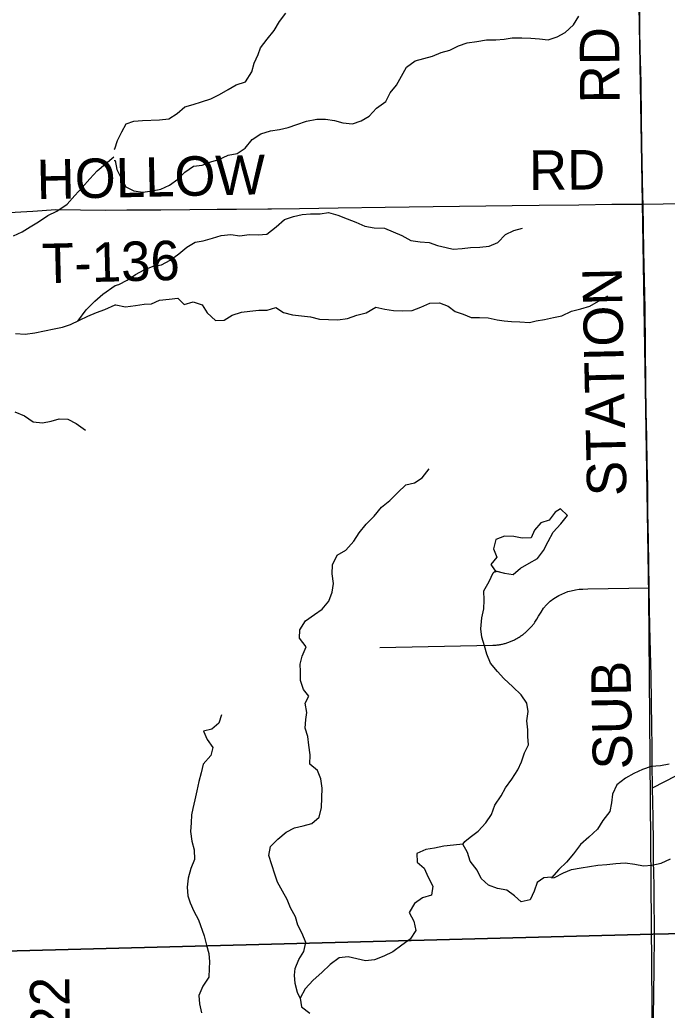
# Model space of a CAD drawing. Extents: x 0 to 34, y 0 to 22.
# Drawn here: x 4.301 to 4.767, y 17.8 to 18.513 of the extents above; entities that cross this region are included whole.
import ezdxf

# ---------------------------------------------------------------- set-up
doc = ezdxf.new("R2010")
doc.units = 0
for name, color, linetype in [('GM_X_County_Road_Text', 7, 'Continuous'), ('GM_X_Minor_Lake', 7, 'Continuous'), ('GM_X_Minor_River', 7, 'Continuous'), ('GM_X_Rail_Line', 7, 'Continuous'), ('GM_X_Township', 7, 'Continuous'), ('GM_X_Township_Road', 7, 'Continuous'), ('GM_X_Township_Road_Text', 7, 'Continuous')]:
    doc.layers.add(name, color=color, linetype=linetype)

msp = doc.modelspace()

# ---------------------------------------------------------------- linework, layer by layer
at = {"layer": 'GM_X_Minor_Lake'}
for points in [[(4.69014, 18.16053), (4.68636, 18.15825), (4.6822, 18.15237), (4.67615, 18.15047), (4.67142, 18.14534), (4.66915, 18.13965), (4.66272, 18.13946), (4.65667, 18.14078), (4.64986, 18.14097), (4.64362, 18.1385), (4.64192, 18.13186), (4.64438, 18.12579), (4.64003, 18.12066), (4.64326, 18.11597)], [(4.69014, 18.16053), (4.68636, 18.15825), (4.6822, 18.15237), (4.67615, 18.15047), (4.67142, 18.14534), (4.66915, 18.13965), (4.66272, 18.13946), (4.65667, 18.14078), (4.64986, 18.14097), (4.64362, 18.1385), (4.64192, 18.13186), (4.64438, 18.12579), (4.64003, 18.12066), (4.64382, 18.11516)], [(4.64173, 18.11456), (4.64344, 18.11592), (4.64987, 18.11422), (4.65611, 18.11327), (4.66141, 18.11802), (4.66765, 18.12144), (4.6737, 18.12485), (4.67805, 18.13074), (4.68126, 18.13719), (4.68504, 18.14383), (4.69052, 18.14991), (4.69525, 18.15579), (4.69014, 18.16053)], [(4.64326, 18.11597), (4.64987, 18.11422), (4.65611, 18.11327), (4.66141, 18.11802), (4.66765, 18.12144), (4.6737, 18.12485), (4.67805, 18.13074), (4.68126, 18.13719), (4.68504, 18.14383), (4.69052, 18.14991), (4.69525, 18.15579), (4.69014, 18.16053)]]:
    msp.add_lwpolyline(points, dxfattribs=at)
at = {"layer": 'GM_X_Minor_River'}
for points in [[(4.36893, 18.41961), (4.36934, 18.4198), (4.37142, 18.42568), (4.37444, 18.43195), (4.37747, 18.43784), (4.38315, 18.43974), (4.38939, 18.44013), (4.40151, 18.44052), (4.40832, 18.44128), (4.41419, 18.44508), (4.41968, 18.45002), (4.42573, 18.45174), (4.43179, 18.45364), (4.4386, 18.45574), (4.44485, 18.45897), (4.4509, 18.46258), (4.45677, 18.46581), (4.46358, 18.46809), (4.46793, 18.47512), (4.46982, 18.48139), (4.47265, 18.48765), (4.47416, 18.4924), (4.47908, 18.49867), (4.48419, 18.50494), (4.48797, 18.51139), (4.49251, 18.51747)], [(4.36898, 18.41144), (4.36954, 18.41145), (4.37087, 18.405), (4.37371, 18.39912), (4.37732, 18.39229), (4.38319, 18.38944), (4.38963, 18.38869), (4.39625, 18.38965), (4.4025, 18.39079), (4.40874, 18.39364), (4.4148, 18.39783), (4.41991, 18.40295), (4.42615, 18.40732), (4.43221, 18.4079), (4.43845, 18.41037), (4.44432, 18.41209), (4.45094, 18.41513), (4.45738, 18.41646), (4.46325, 18.42027), (4.46816, 18.42653), (4.47441, 18.43052), (4.48141, 18.43281), (4.48785, 18.43376), (4.49428, 18.4351), (4.50053, 18.43719), (4.50734, 18.43967), (4.51472, 18.441), (4.52116, 18.44101), (4.5276, 18.44025), (4.53366, 18.43855), (4.54047, 18.4378), (4.54672, 18.43989), (4.55259, 18.44331), (4.55788, 18.44901), (4.5645, 18.45395), (4.56753, 18.46003), (4.57207, 18.46554), (4.57585, 18.47199), (4.57944, 18.47845), (4.58568, 18.48301), (4.59193, 18.48473), (4.59799, 18.48644), (4.60442, 18.4891), (4.61067, 18.49082), (4.61691, 18.49386), (4.62316, 18.49595), (4.62997, 18.49691), (4.63698, 18.49824), (4.6436, 18.49825), (4.64966, 18.49864), (4.65553, 18.49959), (4.66235, 18.4996), (4.66878, 18.49941), (4.67503, 18.49885), (4.68147, 18.49828), (4.6879, 18.50038), (4.69358, 18.50342), (4.69963, 18.50893), (4.70341, 18.5152)], [(4.29646, 18.35722), (4.30272, 18.36009), (4.3084, 18.36373), (4.31446, 18.36718), (4.32128, 18.37177), (4.32772, 18.37483), (4.3351, 18.38), (4.34058, 18.3861), (4.34587, 18.39202), (4.35135, 18.39812), (4.35664, 18.40404), (4.36877, 18.414)], [(4.3696, 18.32148), (4.37227, 18.32206), (4.37832, 18.32529), (4.38438, 18.32928), (4.39062, 18.3327), (4.39706, 18.33537), (4.40312, 18.33632), (4.40936, 18.33955), (4.41541, 18.34411), (4.42128, 18.34905), (4.42714, 18.35247), (4.43301, 18.35362), (4.43964, 18.35552), (4.44607, 18.35743), (4.45289, 18.35819), (4.45933, 18.35725), (4.46614, 18.35802), (4.47258, 18.35783), (4.47882, 18.35841), (4.48564, 18.36354), (4.4915, 18.36886), (4.49793, 18.37095), (4.50418, 18.37248), (4.51024, 18.37286), (4.51724, 18.37287), (4.52311, 18.37401), (4.52993, 18.37193), (4.53675, 18.36947), (4.543, 18.36701), (4.54944, 18.36417), (4.55606, 18.36284), (4.56345, 18.36266), (4.5697, 18.36001), (4.57614, 18.35736), (4.58239, 18.35376), (4.5892, 18.35282), (4.59564, 18.35225), (4.6017, 18.35017), (4.60795, 18.34885), (4.61306, 18.34752), (4.6195, 18.34791), (4.62556, 18.34886), (4.63218, 18.34887), (4.639, 18.34963), (4.64505, 18.3523), (4.65054, 18.358), (4.6566, 18.36104), (4.66284, 18.36256)], [(4.34268, 18.2958), (4.34876, 18.30377), (4.355, 18.31007), (4.36086, 18.31504), (4.36958, 18.32148)], [(4.3697, 18.30744), (4.37001, 18.30744), (4.37701, 18.30593), (4.3844, 18.30707), (4.39045, 18.30784), (4.39576, 18.30822), (4.40162, 18.31089), (4.40863, 18.31165), (4.41468, 18.31223), (4.41942, 18.30768), (4.42586, 18.30958), (4.4323, 18.3075), (4.4359, 18.30181), (4.44177, 18.29612), (4.44802, 18.2965), (4.45389, 18.29993), (4.4607, 18.30221), (4.46657, 18.30297), (4.473, 18.30374), (4.47906, 18.30356), (4.48531, 18.30565), (4.4908, 18.30205), (4.49724, 18.30016), (4.50387, 18.29959), (4.5103, 18.29884), (4.51674, 18.29714), (4.52318, 18.29695), (4.53, 18.29658), (4.53681, 18.29753), (4.54362, 18.30001), (4.55044, 18.30172), (4.55725, 18.30591), (4.56369, 18.30439), (4.57013, 18.30345), (4.57656, 18.30308), (4.58357, 18.30346), (4.58962, 18.30575), (4.59625, 18.3086), (4.60325, 18.30898), (4.60931, 18.30652), (4.61443, 18.30273), (4.62011, 18.30084), (4.62598, 18.29838), (4.63204, 18.29838), (4.63829, 18.29801), (4.64472, 18.29669), (4.64965, 18.29593), (4.65495, 18.29556), (4.66101, 18.29518), (4.66782, 18.29481), (4.67274, 18.29595), (4.67861, 18.29691), (4.68524, 18.29824), (4.69111, 18.29958), (4.69811, 18.303), (4.70492, 18.30452), (4.71136, 18.30643), (4.7176, 18.31023), (4.72422, 18.31384)], [(4.29794, 18.28685), (4.30478, 18.2863), (4.3118, 18.28728), (4.31882, 18.28882), (4.32565, 18.29018), (4.33172, 18.29134), (4.3376, 18.29327), (4.34405, 18.29634), (4.34992, 18.29921), (4.35617, 18.3019), (4.36224, 18.3042), (4.3697, 18.30744)], [(4.29744, 18.23035), (4.30448, 18.22753), (4.31058, 18.22336), (4.31742, 18.22244), (4.32349, 18.22379), (4.32937, 18.22534), (4.33564, 18.22517), (4.34154, 18.22215), (4.34821, 18.21723)], [(4.50278, 17.80853), (4.5008, 17.81247), (4.49914, 17.81888), (4.49881, 17.82494), (4.49927, 17.8297), (4.50196, 17.83621), (4.50542, 17.84198), (4.50697, 17.84847), (4.50436, 17.85486), (4.50119, 17.86105), (4.49936, 17.86689), (4.4958, 17.87344), (4.49358, 17.87946), (4.49004, 17.88545), (4.48649, 17.89182), (4.48465, 17.89766), (4.48242, 17.90444), (4.48037, 17.91122), (4.48155, 17.91751), (4.48672, 17.92294), (4.49266, 17.92782), (4.49864, 17.931), (4.50503, 17.93247), (4.51124, 17.93414), (4.51661, 17.93881), (4.51816, 17.94568), (4.51838, 17.95252), (4.51859, 17.95954), (4.51768, 17.96635), (4.51527, 17.97237), (4.50988, 17.97679), (4.5101, 17.98363), (4.50899, 17.99044), (4.50828, 17.99687), (4.50644, 18.00271), (4.50687, 18.00898), (4.50751, 18.01393), (4.50641, 18.02073), (4.50913, 18.02573), (4.50523, 18.03057), (4.503, 18.03716), (4.50304, 18.04361), (4.50293, 18.04873), (4.5043, 18.05465), (4.50717, 18.06136), (4.5023, 18.0675), (4.50254, 18.07358), (4.50656, 18.07994), (4.51307, 18.08464), (4.51865, 18.08837), (4.52344, 18.09418), (4.52575, 18.10068), (4.52693, 18.10678), (4.52582, 18.11397), (4.52605, 18.12042), (4.52948, 18.12733), (4.53564, 18.13089), (4.54154, 18.13748), (4.54538, 18.14345), (4.55034, 18.14964), (4.55607, 18.15546), (4.5614, 18.16185), (4.56734, 18.16673), (4.57308, 18.17236), (4.579, 18.178), (4.58502, 18.17928), (4.59061, 18.18301), (4.59576, 18.18939)], [(4.62024, 17.91953), (4.6214, 17.92117), (4.6253, 17.92425), (4.63106, 17.92875), (4.6366, 17.93457), (4.64063, 17.94055), (4.64293, 17.94743), (4.6475, 17.95399), (4.65077, 17.95994), (4.65517, 17.96612), (4.65955, 17.97267), (4.66206, 17.97861), (4.66438, 17.98492), (4.66727, 17.99087), (4.66675, 17.99674), (4.66683, 18.00168), (4.66611, 18.00811), (4.6669, 18.01477), (4.66601, 18.02082), (4.6619, 18.0268), (4.65591, 18.03254), (4.64934, 18.03846), (4.64487, 18.04367), (4.63982, 18.04962), (4.63721, 18.05602), (4.63556, 18.06205), (4.63372, 18.06827), (4.63301, 18.07432), (4.63359, 18.08212), (4.63495, 18.0886), (4.63518, 18.09487), (4.63503, 18.10169), (4.63885, 18.10823), (4.64173, 18.11456)], [(4.44609, 18.01232), (4.44433, 18.0064), (4.43932, 18.0021), (4.43331, 18.00064), (4.4359, 17.99463), (4.44001, 17.98884), (4.43844, 17.98311), (4.4331, 17.97692), (4.43154, 17.97062), (4.42979, 17.96432), (4.42843, 17.95764), (4.42688, 17.95116), (4.42551, 17.94505), (4.42467, 17.94029), (4.42442, 17.93459), (4.42381, 17.92832), (4.42492, 17.92151), (4.42658, 17.9151), (4.42673, 17.90827), (4.42405, 17.90176), (4.42212, 17.89489), (4.42152, 17.88823), (4.42204, 17.88217), (4.42367, 17.87709), (4.42627, 17.87108), (4.42962, 17.86489), (4.43367, 17.85322), (4.43534, 17.84662), (4.43699, 17.84059), (4.43751, 17.83453), (4.43743, 17.82979), (4.43701, 17.82351), (4.43281, 17.81697), (4.42993, 17.81045), (4.43045, 17.80439), (4.43173, 17.79797)], [(4.76838, 17.97689), (4.76217, 17.97561), (4.75556, 17.97508), (4.74918, 17.97303), (4.74301, 17.97005), (4.73703, 17.96687), (4.7309, 17.96199), (4.72765, 17.95527), (4.72704, 17.949), (4.72586, 17.94271), (4.72071, 17.93633), (4.71689, 17.93017), (4.71059, 17.92433), (4.70466, 17.91907), (4.69971, 17.91231), (4.69455, 17.90631), (4.689, 17.90106), (4.68384, 17.89506)], [(4.68384, 17.89506), (4.68364, 17.89563), (4.67836, 17.89493), (4.67333, 17.89178), (4.67139, 17.88548), (4.66832, 17.87914), (4.66192, 17.87786), (4.6571, 17.88211), (4.65152, 17.88616), (4.64488, 17.88733), (4.63839, 17.88984), (4.63318, 17.89446), (4.6302, 17.90046), (4.62514, 17.90698), (4.62329, 17.91339), (4.61993, 17.91939), (4.61314, 17.91866), (4.60635, 17.91774), (4.59958, 17.91645), (4.59336, 17.91555), (4.58681, 17.91255), (4.58695, 17.90629), (4.59215, 17.90205), (4.59495, 17.89547), (4.59831, 17.8891), (4.59733, 17.88262), (4.59095, 17.88058), (4.58518, 17.87665), (4.58135, 17.87011), (4.58471, 17.86393), (4.58619, 17.85713), (4.58198, 17.85096), (4.57604, 17.84646), (4.56953, 17.84176), (4.56317, 17.83858), (4.55642, 17.83595), (4.54982, 17.83523), (4.54373, 17.8368), (4.53727, 17.83817), (4.53086, 17.83745), (4.52454, 17.83275), (4.51843, 17.82692), (4.51213, 17.82127), (4.50641, 17.81507), (4.50278, 17.80853), (4.50387, 17.80229), (4.50984, 17.79769)], [(4.68384, 17.89506), (4.68592, 17.8953), (4.69246, 17.89868), (4.69827, 17.90109), (4.70505, 17.90219), (4.71107, 17.90328), (4.71711, 17.90418), (4.72352, 17.90471), (4.73012, 17.90543), (4.73692, 17.90578), (4.74375, 17.90499), (4.75002, 17.9038), (4.75606, 17.90413), (4.76265, 17.90561), (4.76938, 17.9088)]]:
    msp.add_lwpolyline(points, dxfattribs=at)
at = {"layer": 'GM_X_Rail_Line'}
msp.add_lwpolyline([(4.76791, 17.00293), (4.79375, 17.14663), (4.79991, 17.2068), (4.80568, 17.24767), (4.80796, 17.29563), (4.80745, 17.36765), (4.80531, 17.38086), (4.79833, 17.40059), (4.77663, 17.43675), (4.76364, 17.46488), (4.7557, 17.50103), (4.75403, 17.51651), (4.75612, 17.80268), (4.75391, 18.09859), (4.74923, 18.38092), (4.74367, 18.7078), (4.73815, 19.14265), (4.73332, 19.55441), (4.7315, 19.92628), (4.72821, 20.24009), (4.74767, 20.27759), (4.79462, 20.37419), (4.79387, 20.42708)], dxfattribs=at)
at = {"layer": 'GM_X_Township'}
for points in [[(5.23962, 17.86489), (4.75674, 17.85444), (4.28987, 17.8422), (4.28692, 17.84212), (4.28581, 17.95524), (4.28464, 18.15407), (4.27642, 18.36992), (4.27726, 18.56476), (4.27587, 18.8261), (4.27859, 19.13014), (4.27679, 19.3807), (4.2769, 19.4129), (4.27672, 19.50175), (4.27627, 19.60888)], [(4.29417, 16.81303), (4.29258, 17.16739), (4.29139, 17.31008), (4.28969, 17.51278), (4.28798, 17.71737), (4.28678, 17.83811), (4.28685, 17.84011), (4.28692, 17.84212), (4.28987, 17.8422), (4.75674, 17.85444), (5.23962, 17.86489), (5.68786, 17.8746), (6.14296, 17.88445), (6.51777, 17.89256), (6.52166, 17.89265), (6.52686, 17.89276), (6.71961, 17.89693), (6.72194, 17.73847), (6.72576, 17.34372), (6.73112, 16.77245)]]:
    msp.add_lwpolyline(points, dxfattribs=at)
at = {"layer": 'GM_X_Township_Road'}
for points in [[(4.75656, 17.95986), (4.75633, 17.97711), (4.75612, 17.99234), (4.75594, 18.00103), (4.7559, 18.00294), (4.75542, 18.0407), (4.75507, 18.05778), (4.75454, 18.0761), (4.75427, 18.08867), (4.75419, 18.10372), (4.75376, 18.12114), (4.75351, 18.13791), (4.75322, 18.15832), (4.75301, 18.17751), (4.75268, 18.19285), (4.75229, 18.21213), (4.75196, 18.23078), (4.75169, 18.24966), (4.75139, 18.27739), (4.7511, 18.3048), (4.7503, 18.34599), (4.74968, 18.37985), (4.74955, 18.3856), (4.74872, 18.42262), (4.74853, 18.44159), (4.74824, 18.4676), (4.74767, 18.49131), (4.74738, 18.50575), (4.74728, 18.52001)], [(4.47959, 18.37662), (4.48211, 18.37665), (4.50228, 18.37676), (4.53015, 18.37728), (4.56412, 18.37782), (4.59855, 18.37827), (4.65552, 18.379), (4.67487, 18.37918), (4.70349, 18.37955), (4.7272, 18.37982), (4.74968, 18.37985), (4.82145, 18.38103)], [(4.28296, 18.37194), (4.28511, 18.37292), (4.28675, 18.37345), (4.28894, 18.37367), (4.31044, 18.37496), (4.3269, 18.37599), (4.36243, 18.37568), (4.37805, 18.3758), (4.40256, 18.37592), (4.42333, 18.37605), (4.44318, 18.37629), (4.45692, 18.37637), (4.47959, 18.37662)], [(4.56017, 18.06088), (4.64143, 18.06248), (4.64274, 18.06253), (4.6434, 18.06257), (4.64405, 18.06263), (4.6447, 18.0627), (4.64535, 18.06278), (4.646, 18.06287), (4.64664, 18.06297), (4.64729, 18.06308), (4.64793, 18.06321), (4.64857, 18.06335), (4.6492, 18.0635), (4.64984, 18.06366), (4.65047, 18.06383), (4.65109, 18.06401), (4.65172, 18.06421), (4.65234, 18.06441), (4.65296, 18.06463), (4.65357, 18.06485), (4.65418, 18.06509), (4.65479, 18.06534), (4.65539, 18.0656), (4.65599, 18.06587), (4.65659, 18.06615), (4.65718, 18.06644), (4.65776, 18.06674), (4.65834, 18.06705), (4.65892, 18.06737), (4.65949, 18.0677), (4.66005, 18.06804), (4.66061, 18.06838), (4.66116, 18.06874), (4.66171, 18.06911), (4.66225, 18.06949), (4.66279, 18.06987), (4.66331, 18.07027), (4.66384, 18.07067), (4.66435, 18.07108), (4.66486, 18.0715), (4.66536, 18.07193), (4.66585, 18.07237), (4.66634, 18.07282), (4.66682, 18.07327), (4.66729, 18.07373), (4.66775, 18.0742), (4.6682, 18.07468), (4.66865, 18.07517), (4.6691, 18.07565), (4.66954, 18.07615), (4.66998, 18.07665), (4.67042, 18.07715), (4.67085, 18.07766), (4.67126, 18.07817), (4.67187, 18.07911), (4.6732, 18.08114), (4.67452, 18.08345), (4.67629, 18.08637), (4.67807, 18.08911), (4.68019, 18.09159), (4.68275, 18.09407), (4.6855, 18.0961), (4.68913, 18.09823), (4.69329, 18.10017), (4.69559, 18.10106), (4.69789, 18.10168), (4.70116, 18.10239), (4.70373, 18.10274), (4.70639, 18.10292), (4.70993, 18.10301), (4.75419, 18.10372)], [(4.75656, 17.95986), (4.7738, 17.96876)], [(4.7579, 17.85105), (4.75772, 17.88608), (4.75764, 17.88909), (4.75739, 17.89916), (4.75729, 17.90665), (4.75719, 17.91376), (4.75711, 17.91979), (4.75685, 17.93873), (4.75656, 17.95986)], [(4.75317, 17.57217), (4.75349, 17.59097), (4.75406, 17.61673), (4.75445, 17.64088), (4.7547, 17.65448), (4.75509, 17.68272), (4.75566, 17.70967), (4.75605, 17.72895), (4.75645, 17.75455), (4.75677, 17.77406), (4.75741, 17.80918), (4.75773, 17.83254), (4.7579, 17.85105)]]:
    msp.add_lwpolyline(points, dxfattribs=at)

# ---------------------------------------------------------------- texts
at = {"layer": 'GM_X_County_Road_Text'}
msp.add_text('C-22', height=0.028409, rotation=90.68709, dxfattribs=at).set_placement((4.33756, 17.74163))
at = {"layer": 'GM_X_Township_Road_Text'}
for s, rotation, p in [('RD', 90.49367, (4.73285, 18.45261)), ('HOLLOW', 1.26849, (4.31339, 18.38347)), ('RD', 0.49364, (4.66769, 18.39013)), ('T-136', 1.40429, (4.31724, 18.323)), ('STATION', 91.25283, (4.73786, 18.17008)), ('SUB', 91.06035, (4.74201, 17.97333))]:
    msp.add_text(s, height=0.028409, rotation=rotation, dxfattribs=at).set_placement(p)

doc.saveas('drawing.dxf')
